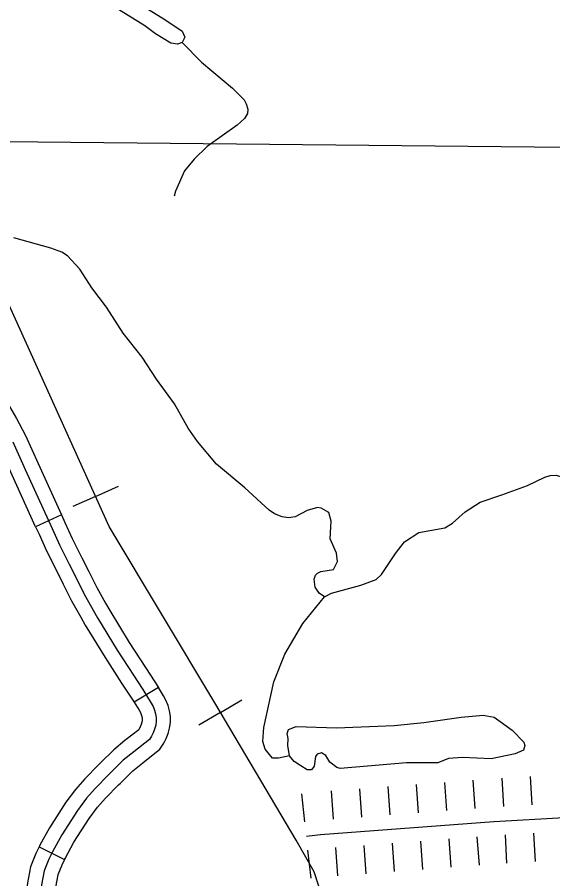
# Model space of a CAD drawing. Extents: x -19 to 366, y -4 to 359.
# Drawn here: x 142.618 to 143.154, y 203.324 to 204.187 of the extents above; entities that cross this region are included whole.
import ezdxf

# ---------------------------------------------------------------- set-up
doc = ezdxf.new("R2010")
doc.units = 0
for name, color, linetype in [('R_Axis', 7, 'Continuous'), ('R_Proposed Const Limits', 7, 'Continuous'), ('R_ROW', 7, 'Continuous'), ('R_Temp Easement', 7, 'Continuous'), ('R_Water Annot', 7, 'Continuous'), ('Sheet Fence', 7, 'Continuous')]:
    doc.layers.add(name, color=color, linetype=linetype)

msp = doc.modelspace()

# ---------------------------------------------------------------- linework, layer by layer
at = {"layer": 'R_Axis'}
msp.add_lwpolyline([(141.45309, 204.06335), (142.42284, 204.06439), (142.43921, 204.06422), (143.30058, 204.05547)], dxfattribs=at)
at = {"layer": 'R_Proposed Const Limits'}
for p, q in [((143.0759, 203.39479), (143.07376, 203.42312)), ((143.0759, 203.39479), (143.07376, 203.42312)), ((143.10451, 203.39675), (143.1029, 203.42512)), ((143.13287, 203.39836), (143.13126, 203.42673)), ((142.96259, 203.38622), (142.96045, 203.41455)), ((142.99092, 203.38837), (142.98877, 203.41669)), ((142.99092, 203.38837), (142.98877, 203.41669)), ((143.01925, 203.39051), (143.0171, 203.41884)), ((143.04757, 203.39265), (143.04543, 203.42098)), ((142.90548, 203.3814), (142.90235, 203.40963)), ((142.93426, 203.38408), (142.93212, 203.41241)), ((143.05186, 203.33599), (143.04972, 203.36432)), ((143.08019, 203.33814), (143.07804, 203.36647)), ((143.08019, 203.33814), (143.07804, 203.36647)), ((143.10773, 203.34003), (143.10612, 203.36839)), ((143.13609, 203.34164), (143.13448, 203.37)), ((142.93855, 203.32742), (142.9364, 203.35575)), ((142.96687, 203.32957), (142.96473, 203.35789)), ((142.9952, 203.33171), (142.99306, 203.36004)), ((142.9952, 203.33171), (142.99306, 203.36004)), ((143.02353, 203.33385), (143.02139, 203.36218)), ((142.91176, 203.32493), (142.90862, 203.35316))]:
    msp.add_line(p, q, dxfattribs=at)
msp.add_lwpolyline([(142.90705, 203.36728), (142.92104, 203.36883), (143.09462, 203.38196), (143.23515, 203.38994), (143.34259, 203.40053)], dxfattribs=at)
at = {"layer": 'R_ROW'}
for p, q in [((142.66202, 203.6886), (142.63615, 203.67687)), ((142.75891, 203.51599), (142.73468, 203.50114)), ((142.63954, 203.35637), (142.66501, 203.3438))]:
    msp.add_line(p, q, dxfattribs=at)
for points in [[(142.57438, 203.86879), (142.60987, 203.79708), (142.61708, 203.78524), (142.61977, 203.78012)], [(142.61977, 203.78012), (142.62608, 203.76809), (142.63869, 203.74003), (142.66202, 203.6886)], [(142.63615, 203.67687), (142.61279, 203.72834), (142.60053, 203.75566), (142.59462, 203.76691)], [(142.6133, 203.76188), (142.62574, 203.73419), (142.65253, 203.67514), (142.65991, 203.65887), (142.66966, 203.63951), (142.67652, 203.62562), (142.68471, 203.60924), (142.69804, 203.58563), (142.71784, 203.55336), (142.73402, 203.52813), (142.74347, 203.514), (142.75183, 203.50034), (142.75371, 203.49696), (142.75519, 203.49337), (142.75621, 203.48963), (142.75677, 203.48579), (142.75686, 203.48192), (142.75625, 203.47806), (142.75522, 203.47429), (142.75382, 203.47065), (142.75203, 203.46717), (142.7499, 203.46388), (142.73435, 203.45166), (142.7238, 203.44305)], [(142.66202, 203.6886), (142.66546, 203.68101), (142.67273, 203.665), (142.68237, 203.64585), (142.68924, 203.63194), (142.69725, 203.61592), (142.70608, 203.60028)], [(142.63615, 203.67687), (142.63959, 203.66927), (142.64709, 203.65274), (142.65694, 203.63317), (142.6638, 203.6193), (142.67216, 203.60257), (142.68134, 203.58631)], [(142.70608, 203.60028), (142.71028, 203.59284), (142.72987, 203.56091), (142.7459, 203.53591), (142.75543, 203.52166), (142.75891, 203.51599)], [(142.68134, 203.58631), (142.6858, 203.57842), (142.70581, 203.54581), (142.72213, 203.52034), (142.7315, 203.50634), (142.73468, 203.50114)], [(142.72105, 203.42026), (142.73333, 203.43249), (142.74323, 203.44057), (142.76053, 203.45418), (142.76433, 203.46004), (142.7668, 203.46483), (142.76874, 203.46986), (142.77015, 203.47507), (142.7711, 203.48095), (142.77095, 203.487), (142.77014, 203.49253), (142.76867, 203.49796), (142.76653, 203.50314), (142.76411, 203.50751), (142.75891, 203.51599)], [(142.73468, 203.50115), (142.73956, 203.49318), (142.74089, 203.49078), (142.74172, 203.48879), (142.74228, 203.48673), (142.74259, 203.48458), (142.74263, 203.48288), (142.74234, 203.48106), (142.7417, 203.47872), (142.74084, 203.47647), (142.73972, 203.47429), (142.73926, 203.47359), (142.72547, 203.46275), (142.71427, 203.45361), (142.701, 203.44038)], [(142.701, 203.44038), (142.69905, 203.43845), (142.68526, 203.42453), (142.67588, 203.41399), (142.6662, 203.40105), (142.64999, 203.3756), (142.64035, 203.35802), (142.63954, 203.35638)], [(142.7238, 203.44305), (142.70911, 203.42842), (142.69562, 203.4148), (142.68689, 203.40499), (142.6779, 203.39297), (142.66222, 203.36836), (142.65295, 203.35145), (142.64924, 203.34395), (142.64473, 203.3325), (142.64194, 203.31832), (142.64045, 203.30475), (142.63988, 203.28805), (142.63983, 203.25847), (142.63972, 203.25192)], [(142.66501, 203.3438), (142.66555, 203.34489), (142.67445, 203.36112), (142.68959, 203.38489), (142.6979, 203.396), (142.70598, 203.40507), (142.71917, 203.41838), (142.72105, 203.42026)], [(142.63954, 203.35637), (142.63624, 203.34971), (142.63104, 203.33651), (142.62788, 203.32047), (142.62627, 203.30577), (142.62568, 203.28831), (142.62562, 203.25861), (142.62551, 203.25226)], [(142.66501, 203.3438), (142.66224, 203.33819), (142.65842, 203.32849), (142.65599, 203.31617), (142.65463, 203.30374), (142.65409, 203.2878), (142.65403, 203.25834), (142.65392, 203.25178)]]:
    msp.add_lwpolyline(points, dxfattribs=at)
at = {"layer": 'R_Temp Easement'}
for points in [[(142.7654, 204.18456), (142.78285, 204.17274), (142.7855, 204.16694), (142.78283, 204.16136), (142.77794, 204.15989), (142.77146, 204.16083), (142.75599, 204.17024), (142.74549, 204.17808), (142.70487, 204.20306), (142.6733, 204.22375), (142.64373, 204.24715), (142.63561, 204.2581), (142.6352, 204.25904), (142.63676, 204.26364), (142.63976, 204.26468), (142.64588, 204.26334), (142.68414, 204.24702), (142.69575, 204.23997), (142.73407, 204.20374)], [(142.73407, 204.20374), (142.7654, 204.18456)], [(142.78283, 204.16136), (142.80203, 204.14182), (142.8332, 204.11581), (142.84476, 204.10401), (142.84678, 204.10027), (142.84828, 204.09463), (142.84803, 204.09045), (142.84515, 204.08543), (142.83777, 204.07876), (142.80789, 204.05738), (142.79463, 204.04465), (142.78513, 204.03299), (142.77608, 204.0128), (142.77473, 204.00764)], [(142.92519, 203.60668), (142.91976, 203.61031), (142.91578, 203.61626), (142.91496, 203.6244), (142.91616, 203.62823), (142.918, 203.63037), (142.92136, 203.63199), (142.9342, 203.63389), (142.93812, 203.64197), (142.93711, 203.65029), (142.93096, 203.66471), (142.93193, 203.68239), (142.92938, 203.69104), (142.92166, 203.69536), (142.91803, 203.6962), (142.90768, 203.69324), (142.89574, 203.68681), (142.88913, 203.68586), (142.88284, 203.68681), (142.87497, 203.6898), (142.86993, 203.69325), (142.8455, 203.71586), (142.81707, 203.7393), (142.79795, 203.76207), (142.7888, 203.77565), (142.77495, 203.7999), (142.75711, 203.82441), (142.74276, 203.84656), (142.7236, 203.87065), (142.70704, 203.89672), (142.69221, 203.91601), (142.68043, 203.93463), (142.66806, 203.94812), (142.66244, 203.95174), (142.6515, 203.95578), (142.61438, 203.96587)], [(142.89004, 203.4475), (142.8792, 203.44534), (142.87312, 203.44534), (142.86563, 203.45424), (142.86331, 203.46179), (142.86438, 203.47586), (142.87434, 203.5215), (142.88543, 203.54915), (142.90363, 203.58004), (142.92519, 203.60668), (142.93209, 203.61049), (142.96145, 203.61819), (142.97682, 203.62415), (142.98217, 203.62886), (142.99612, 203.65015), (143.00524, 203.6618), (143.01937, 203.67095), (143.04541, 203.67571), (143.05304, 203.68049), (143.06578, 203.69168), (143.08103, 203.70143), (143.10244, 203.70871), (143.12813, 203.7182), (143.14552, 203.7263)], [(143.14552, 203.7263), (143.15097, 203.72798), (143.15703, 203.72854), (143.16335, 203.72645), (143.17113, 203.72042), (143.17313, 203.71707), (143.17565, 203.70956), (143.17864, 203.7049), (143.18345, 203.70277), (143.19276, 203.70229), (143.19935, 203.69793), (143.20433, 203.6903), (143.21398, 203.67882), (143.23981, 203.65379), (143.25853, 203.62551), (143.26439, 203.62018), (143.28366, 203.61051), (143.29223, 203.60355), (143.3004, 203.59109), (143.3031, 203.58339), (143.31479, 203.53725)], [(142.88839, 203.4577), (142.88874, 203.46473), (142.88763, 203.46982), (142.88921, 203.47385), (142.8969, 203.47673), (142.93716, 203.47565), (142.99496, 203.47794), (143.02465, 203.48091), (143.06186, 203.48619), (143.084, 203.48837), (143.09488, 203.48622), (143.11274, 203.47328), (143.12469, 203.46112), (143.12574, 203.45773), (143.12417, 203.45332), (143.11576, 203.44947), (143.092, 203.44459), (143.06313, 203.44582), (143.04912, 203.44483), (143.03844, 203.44053), (143.00732, 203.44055), (142.9409, 203.43478), (142.93745, 203.43601), (142.93064, 203.44131), (142.92645, 203.44782), (142.92201, 203.45054), (142.91769, 203.44908), (142.91624, 203.44695), (142.91483, 203.43723), (142.91229, 203.43355), (142.90774, 203.43342), (142.90136, 203.4374), (142.89476, 203.44195), (142.89004, 203.4475), (142.88839, 203.4577)]]:
    msp.add_lwpolyline(points, dxfattribs=at)
at = {"layer": 'R_Water Annot'}
for p, q in [((142.6961, 203.70724), (142.71889, 203.71752)), ((142.6961, 203.70724), (142.67332, 203.69695)), ((142.82107, 203.49093), (142.84259, 203.50367)), ((142.82107, 203.49093), (142.79956, 203.4782))]:
    msp.add_line(p, q, dxfattribs=at)
msp.add_lwpolyline([(142.13464, 201.75876), (142.3936, 202.259), (142.65679, 202.7677), (142.80689, 203.05854), (142.83226, 203.09661), (142.88088, 203.15795), (142.90836, 203.19814), (142.9221, 203.22141), (142.92739, 203.24785), (142.9295, 203.27006), (142.92633, 203.29544), (142.9147, 203.3314), (142.89673, 203.36312), (142.81534, 203.50061), (142.70964, 203.67723), (142.61134, 203.89509), (142.55532, 204.01671), (142.50987, 204.13093), (142.47076, 204.19967)], dxfattribs=at)
msp.add_lwpolyline([(142.13464, 201.75876), (142.3936, 202.259), (142.65679, 202.7677), (142.80689, 203.05854), (142.83226, 203.09661), (142.88088, 203.15795), (142.90836, 203.19814), (142.9221, 203.22141), (142.92739, 203.24785), (142.9295, 203.27006), (142.92633, 203.29544), (142.9147, 203.3314), (142.89673, 203.36312), (142.81534, 203.50061), (142.70964, 203.67723), (142.61134, 203.89509), (142.55532, 204.01671), (142.50987, 204.13093), (142.47076, 204.19967)], dxfattribs=at)
at = {"layer": 'Sheet Fence'}
for points in [[(146.77834, 1.69699), (146.57878, 10.31313), (146.37852, 18.92942), (146.17757, 27.54584), (145.97591, 36.16241), (145.77356, 44.77911), (145.57052, 53.39596), (145.36679, 62.01295), (145.16236, 70.63008), (144.95724, 79.24735), (144.75142, 87.86477), (144.54492, 96.48232), (144.33773, 105.10002), (144.12986, 113.71787), (143.92129, 122.33585), (143.71204, 130.95398), (143.5021, 139.57225), (143.29148, 148.19067), (143.08018, 156.80923), (142.8682, 165.42794), (142.65553, 174.04679), (142.44218, 182.66579), (142.22816, 191.28493), (142.01345, 199.90421), (141.79807, 208.52365), (141.58202, 217.14322), (141.36528, 225.76295), (141.14788, 234.38282), (140.9298, 243.00284), (140.71105, 251.623), (140.49162, 260.24332), (140.27153, 268.86377), (140.05077, 277.48438), (139.82934, 286.10514), (139.60724, 294.72604), (139.38447, 303.34709), (139.16105, 311.96829), (138.93695, 320.58964), (138.7122, 329.21114), (138.48678, 337.83278), (138.2607, 346.45458)], [(0, 198.13258), (7.10141, 198.13701), (14.2028, 198.15029), (21.30418, 198.17244), (28.40552, 198.20345), (35.50682, 198.24331), (42.60806, 198.29203), (49.70923, 198.34961), (56.81033, 198.41605), (63.91134, 198.49135), (71.01225, 198.5755), (78.11305, 198.66852), (85.21373, 198.77039), (92.31428, 198.88112), (99.41468, 199.0007), (106.51492, 199.12915), (113.61501, 199.26645), (120.71491, 199.4126), (127.81463, 199.56762), (134.91415, 199.73149), (142.01345, 199.90421), (149.11254, 200.0858), (156.2114, 200.27623), (163.31001, 200.47553), (170.40837, 200.68367), (177.50646, 200.90068), (184.60427, 201.12653), (191.7018, 201.36125), (198.79903, 201.60481), (205.89596, 201.85723), (212.99256, 202.1185), (220.08883, 202.38862), (227.18475, 202.6676), (234.28033, 202.95542), (241.37554, 203.2521), (248.47037, 203.55763), (255.56482, 203.87201), (262.65887, 204.19524), (269.75251, 204.52732), (276.84573, 204.86824), (283.93852, 205.21802), (291.03086, 205.57664), (298.12276, 205.94411), (305.21419, 206.32042), (312.30515, 206.70559), (319.39562, 207.09959), (326.48559, 207.50244), (333.57505, 207.91414), (340.664, 208.33468)]]:
    msp.add_spline(points, degree=3, dxfattribs=at)

doc.saveas('drawing.dxf')
